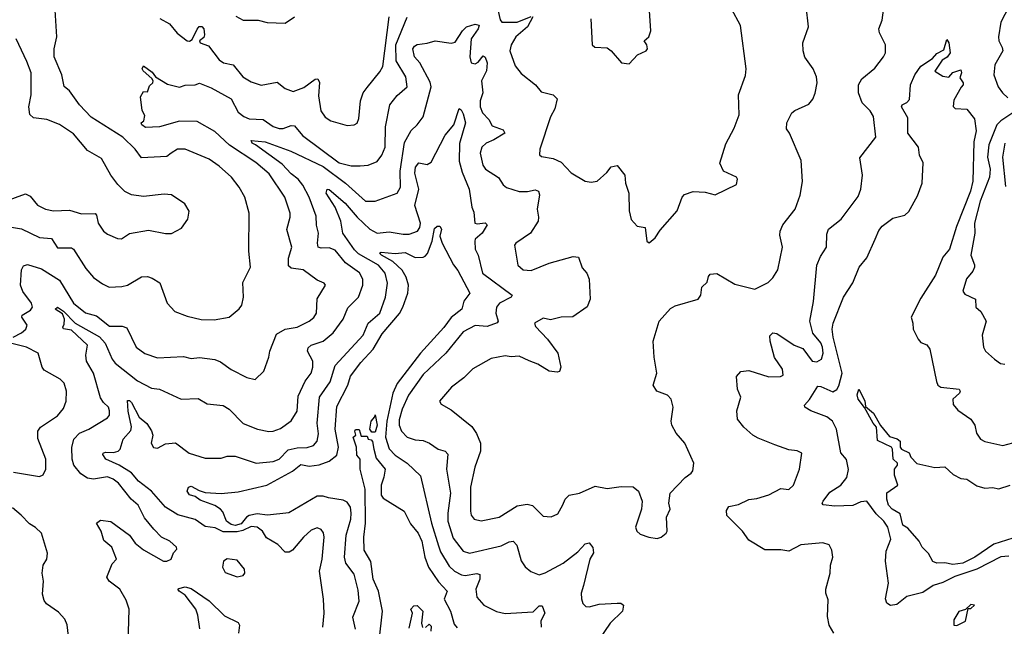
# Model space of a CAD drawing. Extents: x 1245432 to 1420865, y 606325 to 671314.
# Tile 316 of 382: x 1372716 to 1377642, y 656029 to 659061. Entities that reach past the tile are written whole.
import ezdxf

# ---------------------------------------------------------------- set-up
doc = ezdxf.new("R2010")
doc.units = 0

msp = doc.modelspace()

# ---------------------------------------------------------------- linework, layer by layer
at = {"layer": '0CON20XD'}
for points in [[(1372665, 658025.3), (1372725, 658015.4), (1372815, 657972.9), (1372875, 657967.5), (1372905, 657921.5), (1372975, 657920.6), (1372985, 657914.2), (1373047.3, 657817.3), (1373085, 657772.2), (1373130.3, 657740.3), (1373164.7, 657724.7), (1373227.4, 657727.4), (1373255, 657734.5), (1373325, 657775.6), (1373355, 657777.5), (1373379.2, 657769.2), (1373416.7, 657746.7), (1373454.6, 657644.6), (1373492.6, 657602.6), (1373555, 657578.6), (1373625, 657563.1), (1373689.7, 657560.3), (1373763.9, 657573.9), (1373814.4, 657615.6), (1373827.5, 657635), (1373835.7, 657675), (1373832.4, 657747.6), (1373871.4, 657825), (1373861.9, 657905), (1373864.3, 658095), (1373842, 658175), (1373814.5, 658224.5), (1373776.5, 658275), (1373715, 658330), (1373665, 658364.6), (1373545, 658414.5), (1373505, 658414.5), (1373474.4, 658395), (1373451.9, 658378.1), (1373325, 658370.9), (1373294.6, 658415), (1373232.5, 658475), (1373074.1, 658574.1), (1373015, 658636), (1372965, 658706.1), (1372938.2, 658728.2), (1372927.1, 658785), (1372888, 658875), (1372888.5, 658915), (1372902.1, 658975), (1372892.1, 659135)], [(1375311.4, 658205), (1375316.4, 658186.4), (1375304.7, 658115), (1375312.7, 658075), (1375310.5, 658055), (1375271.5, 657995), (1375198.8, 657945), (1375192.5, 657935), (1375208.8, 657835), (1375235, 657810.8), (1375275, 657806.9), (1375365, 657844.3), (1375485, 657877.1), (1375512.5, 657875), (1375530.5, 657820.5), (1375554.1, 657794.1), (1375566, 657765), (1375570, 657665), (1375555, 657626.2), (1375483.6, 657576.4), (1375425, 657573.6), (1375371.3, 657561.3), (1375335, 657569.2), (1375292.5, 657545), (1375297, 657527), (1375356.2, 657465), (1375408, 657395), (1375423.3, 657325), (1375417.7, 657302.3), (1375405, 657298.8), (1375365, 657304.4), (1375308.8, 657338.8), (1375265, 657355.6), (1375215, 657380), (1375175, 657376.1), (1375145, 657380.4), (1375075, 657367.1), (1374983.2, 657316.8), (1374938.9, 657271.1), (1374877.5, 657225), (1374816.2, 657155), (1374825, 657138.8), (1374875, 657111.4), (1374978, 657028), (1375002.4, 656992.4), (1375022.5, 656945), (1375021.5, 656905), (1374993.1, 656825), (1374972.2, 656725), (1374971.8, 656605), (1374975.4, 656585), (1374989.4, 656565), (1375025, 656556.4), (1375115, 656575.4), (1375205, 656631.1), (1375255, 656639.6), (1375282.5, 656632.5), (1375335, 656580), (1375375, 656575.7), (1375408.9, 656591.1), (1375433.5, 656636.5), (1375445, 656663.8), (1375465, 656684), (1375517.5, 656695), (1375595, 656730), (1375655, 656718.6), (1375725, 656728.5), (1375785, 656726.9), (1375812.5, 656705), (1375831.4, 656655), (1375827.1, 656615), (1375798, 656525), (1375804.2, 656504.2), (1375820.5, 656490.5), (1375864.2, 656474.2), (1375905, 656468.8), (1375925.7, 656474.3), (1375951.2, 656495), (1375956.2, 656505), (1375952, 656575), (1375970, 656615), (1375964.3, 656645), (1375971.4, 656695), (1376045, 656772.9), (1376076.2, 656795), (1376084.1, 656805.9), (1376088.8, 656845), (1376044.4, 656944.4), (1376000, 656995), (1375979.2, 657035), (1375975.7, 657055), (1375985.6, 657125), (1375976, 657165), (1375957.5, 657185), (1375904.5, 657204.5), (1375886, 657235), (1375904, 657295), (1375890.6, 657375), (1375885.6, 657454.4), (1375915.7, 657555), (1375973.1, 657616.9), (1375995, 657631.4), (1376110, 657665), (1376124, 657685), (1376128.8, 657725), (1376155, 657750), (1376162.1, 657777.9), (1376171.2, 657788.8), (1376205, 657792.9), (1376295, 657739.2), (1376395, 657713.8), (1376461.7, 657748.3), (1376485, 657771.2), (1376509.4, 657810.6), (1376533.3, 657925), (1376519.1, 657985), (1376521.5, 658005), (1376534.7, 658035.3), (1376596.9, 658115), (1376621.9, 658185), (1376632.1, 658252.1), (1376626.8, 658356.8), (1376568, 658495), (1376552.9, 658515), (1376554.6, 658545.4), (1376578.6, 658595), (1376595, 658608.1), (1376665, 658638.6), (1376685, 658664), (1376696.7, 658693.3), (1376705.4, 658745), (1376703.5, 658775), (1376686.9, 658815), (1376644.1, 658874.1), (1376635.5, 658905), (1376634.6, 658945.4), (1376662.9, 659025), (1376650.9, 659129.1)], [(1375105.2, 659125), (1375120.4, 659060.4), (1375128.5, 659048.5), (1375205, 659048.9), (1375275, 659077.3)], [(1375573.3, 659065), (1375581.2, 658935), (1375594.3, 658924.3), (1375655, 658920.8), (1375676.2, 658905), (1375726.4, 658846.4), (1375765, 658840), (1375807.5, 658885), (1375850, 658905), (1375856.7, 658915), (1375853.3, 658935), (1375840, 658955), (1375864.1, 658975.9), (1375874, 659005), (1375864.4, 659155)], [(1376789.2, 655995), (1376766, 656035), (1376757.7, 656077.7), (1376761.7, 656161.7), (1376749.2, 656195), (1376749.2, 656215), (1376770.8, 656295), (1376773.1, 656335), (1376784.3, 656375), (1376779.7, 656409.7), (1376766.6, 656436.6), (1376735, 656446.9), (1376625, 656437.1), (1376565, 656404), (1376525, 656411.1), (1376445, 656412), (1376365, 656459.2), (1376332.5, 656505), (1376253.6, 656583.6), (1376252.4, 656607.6), (1376265, 656628.6), (1376312, 656638), (1376365, 656663.1), (1376405, 656668.2), (1376465, 656686.2), (1376525, 656718.1), (1376565, 656713.3), (1376587.5, 656735), (1376617.1, 656815), (1376628.8, 656895), (1376606.8, 656906.8), (1376565, 656911.4), (1376495, 656935.5), (1376410.3, 656970.3), (1376385, 656984.5), (1376338.9, 657025), (1376307.3, 657065), (1376304.6, 657105.4), (1376323.8, 657175), (1376308, 657215), (1376302.9, 657277.1), (1376325, 657302), (1376365, 657307.1), (1376465, 657276.7), (1376521.9, 657278.1), (1376535.5, 657284.5), (1376531.9, 657315), (1376492.4, 657372.4), (1376470.6, 657455), (1376469.5, 657480.5), (1376485, 657496), (1376505, 657492.5), (1376591.2, 657435), (1376635, 657418.5), (1376680.6, 657355), (1376705, 657351.3), (1376727.9, 657365), (1376736.1, 657393.9), (1376732.5, 657425), (1376725, 657445.5), (1376684.7, 657494.7), (1376668.8, 657555), (1376687.6, 657652.4), (1376705.3, 657834.7), (1376722.6, 657877.4), (1376753.3, 657925), (1376755, 657990), (1376762.9, 658015), (1376826.7, 658065), (1376911.7, 658178.3), (1376924.3, 658215), (1376932.5, 658285), (1376919.4, 658370.6), (1377000, 658475), (1376988.3, 658578.3), (1376972, 658605), (1376930.8, 658645), (1376913.3, 658695), (1376912.2, 658735), (1376930, 658765), (1376995, 658818.8), (1377038.8, 658875), (1377047.5, 658895), (1377048.6, 658935), (1377018, 658995), (1377014.2, 659015), (1377031.1, 659058.9), (1377043.3, 659145)], [(1377664.4, 659125), (1377625, 659048.6), (1377612.6, 658975), (1377614.3, 658955), (1377632.1, 658922.1), (1377634.8, 658905), (1377594.8, 658835), (1377589.8, 658785), (1377612.5, 658725), (1377634.1, 658695), (1377660.6, 658670.6)], [(1372684.4, 657475), (1372725, 657495.9), (1372747.1, 657515), (1372753.6, 657535), (1372727.1, 657575), (1372728.6, 657585), (1372770.6, 657609.4), (1372780.8, 657625), (1372776, 657645), (1372732, 657702), (1372720, 657735), (1372725, 657810.5), (1372735, 657831.3), (1372755, 657838.4), (1372825, 657815.4), (1372915, 657760), (1372985, 657644.6), (1373045, 657595.4), (1373100.4, 657580.4), (1373165, 657529.2), (1373229.4, 657529.4), (1373251.5, 657521.5), (1373299.4, 657425), (1373342.3, 657392.3), (1373405, 657371.8), (1373535, 657378.5), (1373575, 657368.2), (1373616.6, 657373.4), (1373692.1, 657362.1), (1373721.5, 657351.5), (1373775, 657313.3), (1373852.1, 657272.1), (1373895, 657263.3), (1373938, 657305), (1373963.3, 657375), (1373967.1, 657405), (1374000.5, 657489.5), (1374043.8, 657515), (1374105, 657524.1), (1374165, 657553.8), (1374187.4, 657572.6), (1374201.5, 657595), (1374204.5, 657665.5), (1374246, 657735), (1374240, 657745), (1374205, 657760), (1374135, 657811.5), (1374075, 657819.3), (1374061.7, 657831.7), (1374061.5, 657868.5), (1374078.2, 657925), (1374053, 658013), (1374070, 658075), (1374070, 658095), (1374043.2, 658175), (1373965, 658291.2), (1373898.1, 658348.1), (1373765.3, 658435), (1373692, 658502), (1373605, 658552.9), (1373515, 658554.6), (1373415, 658526), (1373345, 658521.9), (1373326.7, 658535), (1373323.8, 658546.2), (1373337.5, 658555), (1373343, 658583), (1373328.3, 658608.3), (1373320, 658675), (1373335, 658702.5), (1373355, 658700), (1373365, 658730), (1373382.5, 658745), (1373383.3, 658755), (1373377.7, 658767.7), (1373334.3, 658805), (1373328.6, 658815), (1373335, 658830.8), (1373378.6, 658798.6), (1373395.7, 658775.7), (1373455, 658739.2), (1373515, 658723.8), (1373545, 658734.2), (1373595, 658736.2), (1373615.7, 658744.3), (1373675, 658721.2), (1373775, 658665.5), (1373809, 658599), (1373837, 658577), (1373865, 658565.3), (1373935, 658562), (1373985, 658528.2), (1374015, 658517.8), (1374035, 658517.6), (1374075, 658533.1), (1374091.5, 658531.5), (1374132, 658482), (1374315, 658345.5), (1374375, 658331.6), (1374419.2, 658330.8), (1374460, 658335), (1374505, 658353.3), (1374527.9, 658385), (1374545.3, 658425), (1374545.9, 658525), (1374568.9, 658635), (1374605, 658682.7), (1374654.1, 658725.9), (1374648.4, 658775), (1374600.6, 658855), (1374597.6, 658935), (1374655.2, 659074.8)], [(1373418, 659068), (1373465, 659040.5), (1373503.8, 658993.8), (1373555, 658956.2), (1373565.7, 658954.3), (1373578.4, 658961.6), (1373605, 659014.6), (1373615, 659026.9), (1373627.8, 659027.8), (1373637.5, 659015), (1373641.4, 658985), (1373637, 658973), (1373616.5, 658955), (1373619.4, 658945), (1373660.8, 658930.8), (1373715, 658861.1), (1373736.2, 658846.2), (1373785, 658836.2), (1373833.1, 658775), (1373875, 658750.9), (1373925, 658733.5), (1374005, 658748.9), (1374045, 658717.1), (1374085, 658701.9), (1374137.4, 658722.6), (1374195, 658763.8), (1374207.5, 658765), (1374217, 658747), (1374210.6, 658680.6), (1374223.5, 658605), (1374245, 658574.2), (1374273.3, 658555), (1374355, 658533.1), (1374390, 658535), (1374405, 658543.8), (1374413.2, 658566.8), (1374421.2, 658655), (1374435.5, 658695), (1374455, 658722.9), (1374518.8, 658801.2), (1374533, 658827), (1374564.2, 659075)], [(1373798.3, 659078.3), (1373835, 659059.4), (1373909.7, 659059.7), (1373955, 659047.5), (1374045, 659043.8), (1374090.8, 659075)], [(1375283.3, 659075), (1375257.4, 659025), (1375198.8, 658975), (1375174.7, 658935), (1375169.1, 658905), (1375195, 658831.2), (1375225, 658792), (1375297.5, 658735), (1375325, 658700.8), (1375385, 658686.5), (1375405.4, 658665.4), (1375393.1, 658615), (1375371.4, 658575), (1375319.4, 658415), (1375316.2, 658386.2), (1375326.9, 658376.9), (1375385, 658367.8), (1375425, 658348.9), (1375475, 658295.8), (1375545.9, 658254.1), (1375575, 658249.2), (1375605, 658254), (1375653.2, 658296.8), (1375675, 658326.2), (1375705, 658332.5), (1375744, 658285), (1375747.8, 658245), (1375763.1, 658195), (1375766.1, 658106.1), (1375775, 658062.5), (1375805, 658030), (1375845, 658022.5), (1375854.3, 657954.3), (1375865, 657946.2), (1375895, 657970.8), (1375920.8, 658009.2), (1376005, 658105.8), (1376030, 658175), (1376042.5, 658187.5), (1376085, 658202.5), (1376145, 658198.8), (1376195, 658186), (1376303, 658237), (1376307.5, 658265), (1376302.5, 658275), (1376236.7, 658305), (1376219.2, 658345), (1376248.8, 658441.2), (1376290.9, 658519.1), (1376316.4, 658585), (1376312.5, 658685), (1376347.7, 658782.3), (1376351.5, 658815), (1376322.6, 659032.6), (1376277.1, 659115)], [(1373257.8, 655885), (1373264.4, 656115), (1373249.8, 656159.8), (1373216.7, 656215), (1373164.2, 656255), (1373152, 656275), (1373178.8, 656341.2), (1373200, 656365), (1373177.5, 656425), (1373137.5, 656457.5), (1373124.6, 656504.6), (1373100, 656545), (1373120.5, 656559.5), (1373173, 656553), (1373265.3, 656485.3), (1373294.3, 656444.3), (1373335, 656411.4), (1373435, 656355.5), (1373452.5, 656355), (1373473.8, 656365), (1373485, 656396.7), (1373503.3, 656415), (1373500, 656425), (1373468, 656455), (1373425.8, 656475), (1373387.1, 656515), (1373340.5, 656570.5), (1373308.8, 656635), (1373274.5, 656665), (1373210, 656745), (1373184.6, 656765), (1373155, 656775.6), (1373085.8, 656764.2), (1373055, 656769.5), (1373021.4, 656791.4), (1372987.4, 656835), (1372978.9, 656865), (1372976.6, 656923.4), (1372986.9, 656965), (1373015.8, 656994.2), (1373062.9, 657015), (1373155, 657070.5), (1373165.5, 657085), (1373166.2, 657106.2), (1373160, 657125), (1373135, 657147.5), (1373120.7, 657170.7), (1373085.2, 657295), (1373051.2, 657355), (1373046.8, 657385), (1373056.2, 657435), (1372975, 657509.1), (1372935.7, 657515.7), (1372932.7, 657525), (1372938.7, 657538.7), (1372941, 657565), (1372931.2, 657591.2), (1372893.9, 657615), (1372905.8, 657624.2), (1372935.9, 657605), (1372993.8, 657543.8), (1373115, 657476.6), (1373143.5, 657445), (1373179.1, 657365), (1373194.4, 657344.4), (1373305, 657255.8), (1373375, 657219.2), (1373415, 657214.6), (1373524.6, 657164.6), (1373608.5, 657168.5), (1373655, 657140.6), (1373735, 657133.3), (1373765, 657114.4), (1373835, 657043.3), (1373905.3, 657015.3), (1373962.7, 657002.7), (1373985, 657004), (1374021.3, 657018.7), (1374073.9, 657056.1), (1374103.8, 657105), (1374109.4, 657179.4), (1374143.8, 657255), (1374174.6, 657295), (1374183.5, 657325), (1374182.8, 657355), (1374156.8, 657405), (1374159.6, 657420.4), (1374175, 657434), (1374235, 657453.8), (1374285, 657496.4), (1374333.9, 657565), (1374358.4, 657621.6), (1374410.8, 657675), (1374432.5, 657735), (1374433.1, 657765), (1374416.5, 657796.5), (1374346.7, 657846.7), (1374295, 657908.8), (1374265, 657921.1), (1374225, 657919.7), (1374210, 657925), (1374206.2, 657945), (1374211.8, 657995), (1374200.9, 658035), (1374199.6, 658079.6), (1374164.7, 658175), (1374132.4, 658235), (1374109.5, 658265), (1374075, 658291), (1374029.5, 658339.5), (1373895.8, 658435.8), (1373880, 658445), (1373875, 658458.1), (1373945, 658450.7), (1374073.6, 658403.6), (1374235, 658328.2), (1374346.1, 658245), (1374446, 658155), (1374495, 658153.9), (1374605, 658194.5), (1374621.1, 658225), (1374619.6, 658305), (1374642.3, 658447.7), (1374675, 658507.1), (1374705.7, 658535), (1374734.5, 658575), (1374775.4, 658725), (1374769.5, 658749.5), (1374717.7, 658845), (1374691.8, 658875), (1374683.8, 658915), (1374691.1, 658928.9), (1374705, 658938), (1374755, 658943.6), (1374795, 658956.4), (1374875, 658944.7), (1374895, 658948.8), (1374931.5, 659005), (1374951.6, 659025), (1374995, 659038.2), (1375014.6, 659034.6), (1375010.4, 659015), (1374974.3, 658965.7), (1374968, 658875), (1374975, 658845.6), (1374995, 658840.8), (1375010.1, 658849.9), (1375035, 658881.4), (1375045, 658874.2), (1375054.7, 658845), (1375051, 658805), (1375026.6, 658755), (1375032.9, 658695), (1375019.4, 658655), (1375020, 658625), (1375032, 658595), (1375063, 658563), (1375080.1, 658530.1), (1375135, 658510.6), (1375144.2, 658495), (1375088.8, 658461.2), (1375049.5, 658445), (1375027.7, 658425), (1375020, 658395), (1375033.8, 658335), (1375047.1, 658315), (1375112.4, 658272.4), (1375135.3, 658235.3), (1375151.8, 658221.8), (1375215, 658203.1), (1375257.6, 658202.4), (1375295, 658211.5), (1375311.4, 658205)], [(1372645, 658154.6), (1372745, 658190.8), (1372769.2, 658179.1), (1372804.7, 658134.7), (1372845, 658113.6), (1372885, 658106.2), (1372965, 658109.1), (1373025, 658090.9), (1373093.4, 658093.4), (1373100.8, 658085), (1373109.4, 658045), (1373135.8, 658005), (1373155, 657988.6), (1373205, 657968), (1373225, 657966.2), (1373265, 657991.9), (1373361.2, 658008.8), (1373445, 657992.2), (1373475, 657992.5), (1373525, 658020), (1373558, 658065), (1373563.8, 658105), (1373541.7, 658141.7), (1373475, 658185.8), (1373438.8, 658188.8), (1373335, 658178.1), (1373275, 658186.7), (1373241.8, 658201.8), (1373207.6, 658237.6), (1373172.2, 658285), (1373125, 658368), (1373055, 658407.1), (1372985, 658490.5), (1372915, 658536.7), (1372852.1, 658562.1), (1372785, 658570), (1372766.9, 658586.9), (1372761.5, 658625), (1372773.8, 658685), (1372772.9, 658795), (1372752.3, 658852.3), (1372698.5, 658965)], [(1377665, 656380), (1377625, 656375.9), (1377505.5, 656314.5), (1377395, 656278.5), (1377335, 656247.7), (1377286.4, 656233.6), (1377235, 656198.9), (1377155, 656178.9), (1377105, 656138.5), (1377072.4, 656132.4), (1377054.3, 656145), (1377047.2, 656167.2), (1377062.9, 656245), (1377047.9, 656355), (1377050.9, 656405), (1377075.5, 656465), (1377059.3, 656525), (1377040.4, 656555), (1377001.3, 656591.3), (1376955, 656654), (1376925, 656650.5), (1376885, 656633.5), (1376795, 656630), (1376735.8, 656635.8), (1376730.8, 656645), (1376735.6, 656655), (1376769.7, 656700.3), (1376824.2, 656735), (1376855, 656772.5), (1376862.8, 656812.8), (1376852.4, 656862.4), (1376825, 656896.2), (1376803.5, 657015), (1376783, 657055), (1376755, 657076), (1376675, 657105.5), (1376644, 657125), (1376642.5, 657135), (1376667.7, 657162.3), (1376710.2, 657229.8), (1376725, 657228.5), (1376785, 657201.5), (1376805, 657213.3), (1376815, 657230.8), (1376830.9, 657295), (1376786.2, 657475), (1376781.5, 657515), (1376785.6, 657544.4), (1376837.3, 657675), (1376884.7, 657745.3), (1376915.8, 657824.3), (1376955, 657871.1), (1376996.1, 657963.9), (1377015, 658007.5), (1377031.2, 658028.8), (1377085, 658069.2), (1377144.3, 658085), (1377165, 658101.8), (1377208.5, 658181.5), (1377231, 658245), (1377235.9, 658345.9), (1377218.2, 658385), (1377212.4, 658425), (1377160.3, 658495), (1377160.3, 658570.3), (1377127.6, 658625), (1377130.8, 658635), (1377155, 658646.8), (1377167.5, 658662.5), (1377172.5, 658735), (1377195, 658785.8), (1377225, 658829.6), (1377283.2, 658866.8), (1377305, 658892.5), (1377339.5, 658910.5), (1377355, 658962.5), (1377365.5, 658945.5), (1377371.5, 658895), (1377356.3, 658873.7), (1377331.1, 658858.9), (1377294.2, 658804.2), (1377335, 658778.8), (1377365, 658773.3), (1377385, 658797.5), (1377425, 658810), (1377427.5, 658795), (1377420.7, 658770.7), (1377436.2, 658745), (1377436.2, 658735), (1377426.2, 658723.8), (1377390.5, 658659.5), (1377387, 658627), (1377397, 658617), (1377455, 658613.8), (1377492.5, 658565), (1377501.2, 658505), (1377489.7, 658450.3), (1377484.5, 658255), (1377473.1, 658205), (1377403, 658027), (1377369, 657915), (1377335, 657874.4), (1377297.6, 657785), (1377225, 657669.5), (1377176.9, 657575), (1377185.6, 657545), (1377185.7, 657515), (1377210.8, 657465), (1377225, 657448), (1377255.6, 657435.6), (1377270.6, 657415), (1377303.2, 657253.2), (1377309.6, 657235), (1377325.2, 657225.2), (1377416.2, 657215), (1377422, 657205), (1377417.5, 657195), (1377385.5, 657165), (1377387.3, 657137.3), (1377409.7, 657109.7), (1377475, 657064.3), (1377494.4, 657035), (1377503.8, 656993.8), (1377522.9, 656965), (1377545, 656952.3), (1377635, 656933.6), (1377685, 656946.8)], [(1374233.3, 656025), (1374238.9, 656095), (1374235.6, 656165), (1374215.5, 656305), (1374229.6, 656365), (1374239.7, 656475), (1374235.9, 656495.9), (1374225, 656512.9), (1374205, 656521.9), (1374175, 656509.1), (1374136.2, 656475), (1374080.4, 656409.6), (1374065, 656400), (1374045, 656399.4), (1374007.8, 656437.8), (1373951.7, 656471.7), (1373931.8, 656505), (1373904.4, 656525), (1373875, 656527.9), (1373832.8, 656507.2), (1373805, 656501), (1373735, 656501), (1373695, 656521), (1373645, 656528.2), (1373595, 656562.4), (1373506.8, 656586.8), (1373445.9, 656625), (1373375, 656704.7), (1373311.2, 656755), (1373276.1, 656796.1), (1373214.2, 656834.2), (1373147.1, 656865), (1373132.5, 656887.5), (1373133.8, 656895), (1373145, 656899.5), (1373185, 656898), (1373209.2, 656905), (1373219.4, 656915), (1373234.2, 656965), (1373272.8, 657007.2), (1373276.4, 657026.4), (1373258.8, 657105), (1373255, 657157.1), (1373265, 657157.9), (1373275, 657148.5), (1373314.7, 657075), (1373352.4, 657042.4), (1373376.4, 657006.4), (1373382.6, 656985), (1373374.4, 656944.4), (1373385, 656923.1), (1373405, 656919.2), (1373445, 656941.9), (1373495, 656945.6), (1373565, 656895.4), (1373645, 656869.5), (1373725, 656869.2), (1373755, 656878.9), (1373795, 656879.6), (1373900, 656845), (1373985, 656852.5), (1374015, 656865.4), (1374058.8, 656911.2), (1374105, 656921.5), (1374155, 656922.4), (1374186.6, 656933.4), (1374205.4, 656955), (1374211.7, 656991.8), (1374204.3, 657045), (1374216.4, 657175), (1374269.3, 657250.7), (1374295, 657332.2), (1374434.6, 657485), (1374460, 657545), (1374517.8, 657595), (1374546.6, 657675), (1374555.9, 657745), (1374544.2, 657795), (1374511, 657835), (1374410.8, 657890.9), (1374390.6, 657910.6), (1374332.3, 657995), (1374323.4, 658055), (1374294.9, 658125), (1374250, 658195), (1374254.4, 658215), (1374265, 658211.8), (1374345, 658144.4), (1374405.2, 658075), (1374467.7, 658015), (1374505, 657994.2), (1374565, 658000.8), (1374635, 657989.2), (1374665, 657990), (1374706.2, 658005), (1374717.7, 658022.3), (1374721.6, 658045), (1374693.1, 658133.1), (1374712.8, 658215), (1374692.8, 658295), (1374695.9, 658324.1), (1374713.3, 658346.7), (1374755, 658337.5), (1374775, 658348.8), (1374845.2, 658484.8), (1374888.8, 658535), (1374915, 658616.7), (1374925, 658610), (1374935, 658590), (1374947.5, 658545), (1374917.2, 658442.8), (1374914.7, 658355), (1374929.8, 658299.8), (1374965.7, 658214.3), (1374978.1, 658125), (1374988.9, 658098.9), (1374992.9, 658045), (1375005, 658041.1), (1375045, 658046.7), (1375055.3, 658035.3), (1375030, 657995), (1374995.6, 657965), (1374993.1, 657955), (1374995.5, 657915), (1375009.6, 657885), (1375031.8, 657795), (1375179.4, 657685), (1375175.7, 657675), (1375116.4, 657645), (1375101.2, 657625), (1375099.3, 657595), (1375109.5, 657555), (1375104.5, 657545.5), (1375055, 657528.5), (1374995, 657532.8), (1374935, 657500.8), (1374848.7, 657395), (1374735, 657288.2), (1374661.2, 657185), (1374630.4, 657115), (1374615, 657061.2), (1374615, 657034), (1374626.5, 657005), (1374655, 656974.5), (1374695, 656961.5), (1374735, 656957.9), (1374765.8, 656945), (1374809.2, 656915), (1374844.7, 656904.7), (1374859.1, 656889.1), (1374851.6, 656815), (1374871.8, 656695), (1374857.9, 656595), (1374858.4, 656555), (1374885, 656470), (1374935, 656405.5), (1374966.7, 656395), (1375125, 656431.2), (1375165, 656451.5), (1375185.4, 656455.4), (1375203.8, 656435), (1375225, 656356), (1375245, 656325.7), (1375273.6, 656303.6), (1375315, 656285.6), (1375345, 656295.7), (1375435, 656345.5), (1375508.9, 656401.1), (1375545, 656440.8), (1375565, 656446), (1375583.6, 656423.6), (1375586.4, 656396.4), (1375569.1, 656365), (1375536.3, 656233.6), (1375524.6, 656195), (1375526.4, 656166.4), (1375533.6, 656143.6), (1375548.1, 656128.1), (1375565, 656125.6), (1375615, 656139.2), (1375705.5, 656145.5), (1375724.4, 656144.4), (1375737.5, 656135), (1375732.9, 656105), (1375670, 656045), (1375566.6, 655893.4)], [(1377695, 658602.5), (1377625, 658556.4), (1377605, 658535.3), (1377565.2, 658435.2), (1377559.1, 658375), (1377570.9, 658315), (1377569, 658275), (1377521.3, 658155), (1377492.9, 658045), (1377495.8, 657994.2), (1377474.5, 657884.5), (1377494.1, 657835.9), (1377493.3, 657825), (1377485.3, 657804.7), (1377453.6, 657766.4), (1377434.2, 657705), (1377445, 657688.6), (1377498.8, 657665), (1377500, 657625), (1377525, 657602), (1377552.5, 657555), (1377532, 657485), (1377538.8, 657425), (1377548, 657405), (1377593.8, 657365), (1377623.5, 657343.5), (1377645, 657338.9)], [(1377645.5, 658445), (1377633.3, 658375), (1377648.1, 658228.1)], [(1374397.1, 656015), (1374382.2, 656075), (1374414.1, 656155), (1374409, 656209), (1374389.9, 656289.9), (1374348.2, 656345), (1374341.3, 656375), (1374349.2, 656485), (1374372.4, 656565), (1374374.7, 656594.7), (1374371.3, 656625), (1374355, 656650), (1374335, 656659.3), (1374260.5, 656670.5), (1374235, 656680), (1374205, 656679.4), (1374063.5, 656596.5), (1373955.5, 656584.5), (1373905, 656590.5), (1373865, 656583.3), (1373850.3, 656575), (1373825, 656541.6), (1373795, 656532.4), (1373775, 656537.4), (1373750.5, 656555), (1373732.1, 656602.1), (1373721.2, 656615), (1373692.2, 656632.2), (1373619, 656659), (1373595, 656678.1), (1373566.2, 656686.2), (1373554.2, 656705), (1373561.4, 656725), (1373575, 656730.4), (1373615, 656707.8), (1373645, 656698.5), (1373725, 656693.2), (1373808.7, 656701.3), (1373952.3, 656735), (1374081.4, 656805), (1374122.9, 656837.1), (1374165, 656829.6), (1374215, 656835.6), (1374265, 656854.7), (1374302.4, 656885), (1374310.6, 656925), (1374295.2, 657015), (1374302.3, 657127.7), (1374357.9, 657235), (1374371.2, 657278.8), (1374422.7, 657347.3), (1374484, 657415), (1374529, 657491), (1374616.5, 657593.5), (1374633.5, 657625), (1374657.4, 657695), (1374661.5, 657735), (1374649.4, 657775), (1374629.1, 657809.1), (1374582.5, 657852.5), (1374525.7, 657885), (1374517.1, 657895), (1374525, 657898.9), (1374595, 657892.1), (1374645, 657897.2), (1374695, 657872.5), (1374735, 657873.5), (1374745, 657878.9), (1374756.8, 657893.2), (1374780, 657955), (1374791.9, 658018.1), (1374805, 658030), (1374819.1, 658029.1), (1374826.4, 658015), (1374818.8, 657978.8), (1374830.4, 657945), (1374886.1, 657836.1), (1374908.4, 657808.4), (1374968.9, 657695), (1374938.9, 657655), (1374928.9, 657615), (1374875, 657571.9), (1374837.7, 657522.3), (1374722.2, 657395), (1374605, 657242.2), (1374583.9, 657195), (1374553.5, 657055), (1374546.5, 656975), (1374565, 656916.9), (1374595, 656884.2), (1374654.4, 656845), (1374721.9, 656781.9), (1374776.7, 656545), (1374811.2, 656431.2), (1374822, 656402), (1374865, 656329.6), (1374890.9, 656305), (1374926.2, 656286.2), (1374945, 656283.7), (1375002.9, 656292.9), (1375017.7, 656287.7), (1375019.2, 656265), (1374998.5, 656215), (1375003.3, 656175), (1375037.8, 656135), (1375102.4, 656102.4), (1375145, 656092.8), (1375285, 656101.9), (1375315, 656130.8), (1375330.8, 656130.8), (1375343.3, 656095), (1375324.3, 656055.7), (1375326, 656025)], [(1372685, 656799.2), (1372815, 656778.5), (1372834.5, 656785.5), (1372846.7, 656815), (1372846.9, 656865), (1372807.8, 656967.8), (1372806.7, 657005), (1372820.5, 657025), (1372905, 657080.6), (1372935, 657118), (1372949.5, 657155), (1372950, 657205), (1372938.5, 657245), (1372918.6, 657265), (1372839.5, 657309.5), (1372828.6, 657325), (1372808.8, 657395), (1372750.8, 657425), (1372670, 657445)], [(1377685, 656470.4), (1377589.7, 656440.3), (1377495.3, 656375), (1377435, 656344.6), (1377385, 656338.3), (1377345, 656346.7), (1377305, 656345.2), (1377285, 656353.5), (1377263.3, 656393.3), (1377231.4, 656425), (1377215.8, 656455), (1377159.7, 656519.7), (1377135, 656534), (1377121.5, 656591.5), (1377081.2, 656615), (1377063.8, 656635), (1377054.1, 656664.1), (1377054.1, 656695.9), (1377110, 656735), (1377093.8, 656785), (1377093.3, 656815), (1377107.5, 656835), (1377107.5, 656845), (1377086.7, 656865), (1377083.8, 656915), (1377078, 656925), (1377008.7, 656958.7), (1377003.1, 657025), (1376985.6, 657045), (1376943.4, 657123.4), (1376911.1, 657165), (1376905.7, 657185.7), (1376915, 657213.8), (1376945, 657156.2), (1376948.3, 657128.3), (1376988.5, 657095), (1377023, 657033), (1377067.5, 656977.5), (1377106.5, 656966.5), (1377121.4, 656955), (1377121.4, 656925), (1377128.6, 656915), (1377166.5, 656896.5), (1377175.6, 656875), (1377205, 656842.9), (1377295, 656823.3), (1377345, 656826.2), (1377387.3, 656787.3), (1377425, 656768), (1377455, 656764), (1377505, 656732), (1377545, 656720), (1377583, 656723), (1377615, 656716.7), (1377671.4, 656735)], [(1374478.8, 656998.8), (1374468.8, 657015), (1374474.3, 657055), (1374493.6, 657076.4), (1374495, 657086.7), (1374504.6, 657035), (1374495, 657000), (1374478.8, 656998.8)], [(1374514.1, 655955.9), (1374531.7, 656105), (1374511.1, 656205), (1374484.5, 656265), (1374473, 656353), (1374439.6, 656409.6), (1374438.3, 656475), (1374446, 656544), (1374444, 656714), (1374420, 656815), (1374420, 656865), (1374403.8, 656885), (1374401.2, 656925), (1374384.2, 656975), (1374397.5, 656985), (1374392.5, 657005), (1374397, 657013), (1374415, 657012.5), (1374425, 656980), (1374455, 656980), (1374460, 656965), (1374475, 656961.2), (1374482.1, 656952.1), (1374487.8, 656915), (1374499.2, 656869.2), (1374544.4, 656815), (1374538.8, 656775), (1374524.8, 656735), (1374525, 656684.4), (1374535, 656670.4), (1374639.5, 656605), (1374671.7, 656541.8), (1374710.7, 656495), (1374727.6, 656455), (1374743.3, 656375), (1374761.4, 656325), (1374811.6, 656251.6), (1374855.4, 656205), (1374840.2, 656165), (1374872.2, 656105), (1374889.7, 656039.7), (1374905, 656020.9)], [(1372962, 655965), (1372954.2, 656035.8), (1372941.9, 656065), (1372909.7, 656099.7), (1372851.2, 656141.2), (1372838.3, 656158.3), (1372829.7, 656189.7), (1372835.7, 656255), (1372829.2, 656295), (1372834.3, 656335), (1372852, 656365), (1372855.8, 656394.2), (1372825.7, 656495), (1372795, 656523.5), (1372765, 656540.9), (1372724.4, 656585), (1372680.7, 656620.7)], [(1373805, 656277.1), (1373835, 656282.5), (1373842.5, 656295), (1373840.8, 656315), (1373805, 656360), (1373755, 656365.7), (1373736.2, 656355), (1373731.2, 656325), (1373745, 656297.5), (1373805, 656277.1)], [(1373616.9, 656016.9), (1373607.6, 656085), (1373597.6, 656115), (1373544.1, 656184.1), (1373513.8, 656205), (1373506.7, 656215), (1373512.1, 656217.9), (1373545, 656226.8), (1373575, 656217.7), (1373665, 656155.9), (1373741.3, 656081.3), (1373808.9, 656048.9), (1373815.4, 656035), (1373810.8, 655995)], [(1374665, 656020), (1374682, 656095), (1374673.1, 656115), (1374688.9, 656131.1), (1374705, 656132.9), (1374732.9, 656105), (1374726.7, 656045), (1374732.3, 656022.3)], [(1377405, 656033.3), (1377448.8, 656055), (1377461.7, 656118.3), (1377475, 656117.5), (1377492.5, 656135), (1377475, 656138.8), (1377447.5, 656112.5), (1377415, 656103.3), (1377389.3, 656060.7), (1377390, 656035), (1377405, 656033.3)], [(1374746.1, 656023.9), (1374765, 656040), (1374775, 656030), (1374773.8, 656005)]]:
    msp.add_lwpolyline(points, dxfattribs=at)

doc.saveas('drawing.dxf')
